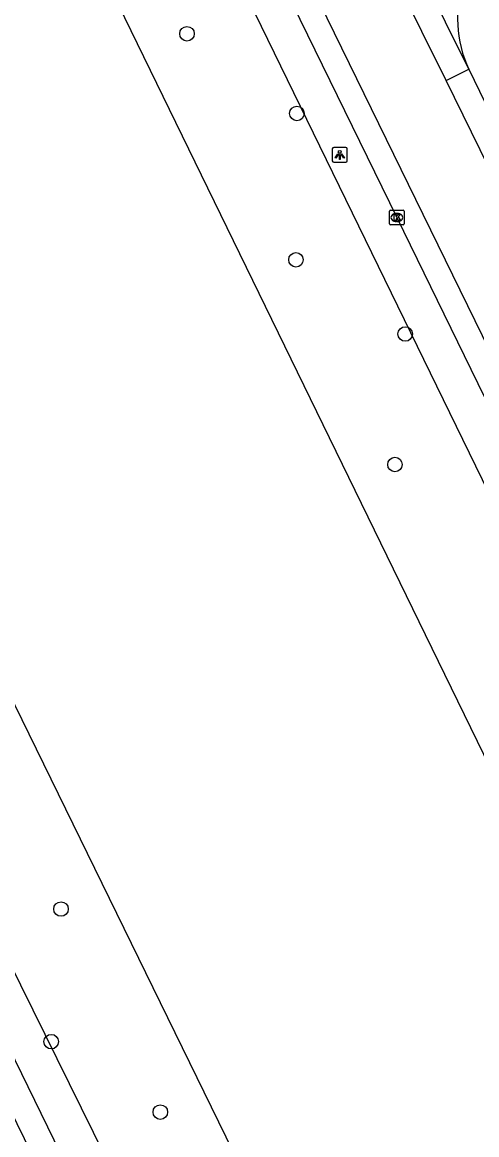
# Model space of a CAD drawing. Extents: x 160457 to 162082, y 388340 to 389736.
# Drawn here: x 161181.3 to 161211.9, y 388969 to 389043.9 of the extents above; entities that cross this region are included whole.
import ezdxf

# ---------------------------------------------------------------- set-up
doc = ezdxf.new("R2010")
doc.units = 0
for name, color, linetype in [('IMGEO_Boom', 7, 'Continuous'), ('IMGEO_Groenvoorziening', 7, 'Continuous'), ('IMGEO_Kolk', 7, 'Continuous'), ('IMGEO_Lichtpunt', 7, 'Continuous'), ('IMGEO_Rijbaan_lokaal_gesloten', 7, 'Continuous'), ('IMGEO_Rijbaan_lokaal_open', 7, 'Continuous'), ('IMGEO_Waterloop', 7, 'Continuous')]:
    doc.layers.add(name, color=color, linetype=linetype)

msp = doc.modelspace()

# ---------------------------------------------------------------- linework, layer by layer
at = {"layer": 'IMGEO_Boom'}
for centre in [(161192.388, 389043.11), (161199.775, 389037.748), (161199.713, 389027.898), (161207.057, 389022.907), (161206.37, 389014.121), (161183.918, 388984.204), (161183.256, 388975.279), (161190.594, 388970.537)]:
    msp.add_circle(centre, 0.489, dxfattribs=at)
at = {"layer": 'IMGEO_Groenvoorziening'}
for points in [[(161169.682, 389082.224), (161176.809, 389085.842), (161261.619, 388911.68)], [(161223.603, 388893.076), (161137.996, 389066.763), (161145.403, 389070.346)]]:
    msp.add_lwpolyline(points, dxfattribs=at)
at = {"layer": 'IMGEO_Kolk'}
for p, q in [((161205.999, 389030.32), (161205.999, 389031.172)), ((161206.074, 389031.246), (161206.926, 389031.246)), ((161206.487, 389031.026), (161206.512, 389031.026)), ((161207, 389031.172), (161207, 389030.32)), ((161206.926, 389030.246), (161206.074, 389030.246)), ((161206.51, 389030.466), (161206.485, 389030.466))]:
    msp.add_line(p, q, dxfattribs=at)
for points in [[(161205.999, 389030.32), (161205.999, 389031.172)], [(161206.074, 389031.246), (161206.926, 389031.246)], [(161206.32, 389030.946), (161206.443, 389030.946), (161206.443, 389030.795), (161206.573, 389030.946), (161206.737, 389030.946), (161206.591, 389030.795), (161206.744, 389030.546), (161206.592, 389030.546), (161206.507, 389030.71), (161206.443, 389030.643), (161206.443, 389030.546), (161206.32, 389030.546), (161206.32, 389030.946)], [(161207, 389031.172), (161207, 389030.32)], [(161206.926, 389030.246), (161206.074, 389030.246)]]:
    msp.add_lwpolyline(points, dxfattribs=at)
for centre, start, end in [((161206.076, 389031.17), 91.55205, 178.44795), ((161206.076, 389031.17), 91.55205, 178.44795), ((161206.924, 389031.17), 1.55205, 88.44795), ((161206.924, 389031.17), 1.55205, 88.44795), ((161206.076, 389030.322), 181.55205, 268.44795), ((161206.076, 389030.322), 181.55205, 268.44795), ((161206.924, 389030.322), 271.55205, 358.44795), ((161206.924, 389030.322), 271.55205, 358.44795)]:
    msp.add_arc(centre, 0.0765, start, end, dxfattribs=at)
for centre, major_axis, ratio, start_param, end_param in [((161206.486, 389030.746), (-0.387, 0.002), 0.722429, 4.712389, 7.853982), ((161206.511, 389030.746), (-0.39, 0.002), 0.717154, 1.570796, 4.712389)]:
    msp.add_ellipse(centre, major_axis=major_axis, ratio=ratio, start_param=start_param, end_param=end_param, dxfattribs=at)
at = {"layer": 'IMGEO_Lichtpunt'}
for p, q in [((161202.159, 389035.364), (161202.159, 389034.557)), ((161202.159, 389035.364), (161202.159, 389034.557)), ((161203.061, 389035.459), (161202.253, 389035.459)), ((161203.061, 389035.459), (161202.253, 389035.459)), ((161203.155, 389034.557), (161203.155, 389035.364)), ((161203.155, 389034.557), (161203.155, 389035.364)), ((161202.253, 389034.463), (161203.061, 389034.463)), ((161202.253, 389034.463), (161203.061, 389034.463))]:
    msp.add_line(p, q, dxfattribs=at)
for points in [[(161202.533, 389035.028), (161202.572, 389035), (161202.384, 389034.738), (161202.346, 389034.765), (161202.533, 389035.028)], [(161202.635, 389034.98), (161202.682, 389034.98), (161202.682, 389034.658), (161202.635, 389034.658), (161202.635, 389034.98)], [(161202.745, 389035), (161202.783, 389035.027), (161202.97, 389034.765), (161202.931, 389034.737), (161202.745, 389035)]]:
    msp.add_lwpolyline(points, dxfattribs=at)
msp.add_circle((161202.658, 389035.162), 0.0994, dxfattribs=at)
for centre, start, end in [((161202.253, 389035.364), 90, 180), ((161202.253, 389035.364), 90, 180), ((161203.061, 389035.364), 0, 90), ((161203.061, 389035.364), 0, 90), ((161202.253, 389034.557), 180, 270), ((161202.253, 389034.557), 180, 270), ((161203.061, 389034.557), 270, 0), ((161203.061, 389034.557), 270, 360)]:
    msp.add_arc(centre, 0.0946, start, end, dxfattribs=at)
at = {"layer": 'IMGEO_Rijbaan_lokaal_gesloten'}
for points in [[(161209.807, 389039.968), (161200.017, 389059.734), (161180.12, 389100.436)], [(161267.467, 388909.788), (161175.431, 389098.144)], [(161176.223, 389092.673), (161178.058, 389088.894), (161180.499, 389083.878), (161187.048, 389070.448), (161195.466, 389053.348), (161206.501, 389030.746), (161215.107, 389013.085), (161221.505, 389000), (161223.863, 388995.178), (161227.484, 388987.759), (161233.342, 388975.802), (161243.902, 388954.184), (161252.438, 388936.774), (161261.81, 388917.456), (161265.936, 388909.029)], [(161129.137, 389075.801), (161221.187, 388887.428)], [(161222.715, 388888.168), (161213.492, 388907.038), (161209.042, 388916.186), (161204.749, 388925.006), (161197.961, 388938.898), (161188.276, 388958.764), (161178.189, 388979.412), (161171.181, 388993.802), (161168.153, 389000), (161163.956, 389008.593), (161151.348, 389034.389), (161142.537, 389052.354), (161136.286, 389065.133), (161134.42, 389068.932), (161133.166, 389071.475)], [(161211.332, 389040.719), (161201.901, 389059.783)], [(161209.807, 389039.968), (161211.332, 389040.719)], [(161211.332, 389040.719), (161212.404, 389038.519)], [(161231.35, 389000), (161229.787, 388999.197), (161209.807, 389039.968)]]:
    msp.add_lwpolyline(points, dxfattribs=at)
at = {"layer": 'IMGEO_Rijbaan_lokaal_open'}
msp.add_arc((161218.762, 389044.149), 8.184, 161.32992, 204.78214, dxfattribs=at)
at = {"layer": 'IMGEO_Waterloop'}
for points in [[(161259.547, 388906.282), (161259.092, 388906.228), (161258.634, 388906.213), (161258.177, 388906.239), (161257.723, 388906.303), (161257.277, 388906.407), (161256.842, 388906.55), (161256.42, 388906.729), (161256.016, 388906.945), (161255.632, 388907.195), (161255.271, 388907.477), (161254.936, 388907.789), (161254.629, 388908.129), (161254.353, 388908.495), (161254.11, 388908.883), (161253.901, 388909.291), (161209.725, 389000), (161169.682, 389082.224)], [(161145.403, 389070.346), (161179.775, 389000), (161230.305, 388896.583), (161230.476, 388896.256), (161230.616, 388895.915), (161230.727, 388895.563), (161230.805, 388895.202), (161230.851, 388894.836), (161230.865, 388894.467), (161230.846, 388894.099), (161230.794, 388893.733), (161230.711, 388893.374), (161230.595, 388893.023), (161230.449, 388892.684), (161230.274, 388892.36), (161230.071, 388892.052), (161229.841, 388891.763), (161229.586, 388891.496), (161229.309, 388891.252), (161229.012, 388891.034)]]:
    msp.add_lwpolyline(points, dxfattribs=at)

doc.saveas('drawing.dxf')
